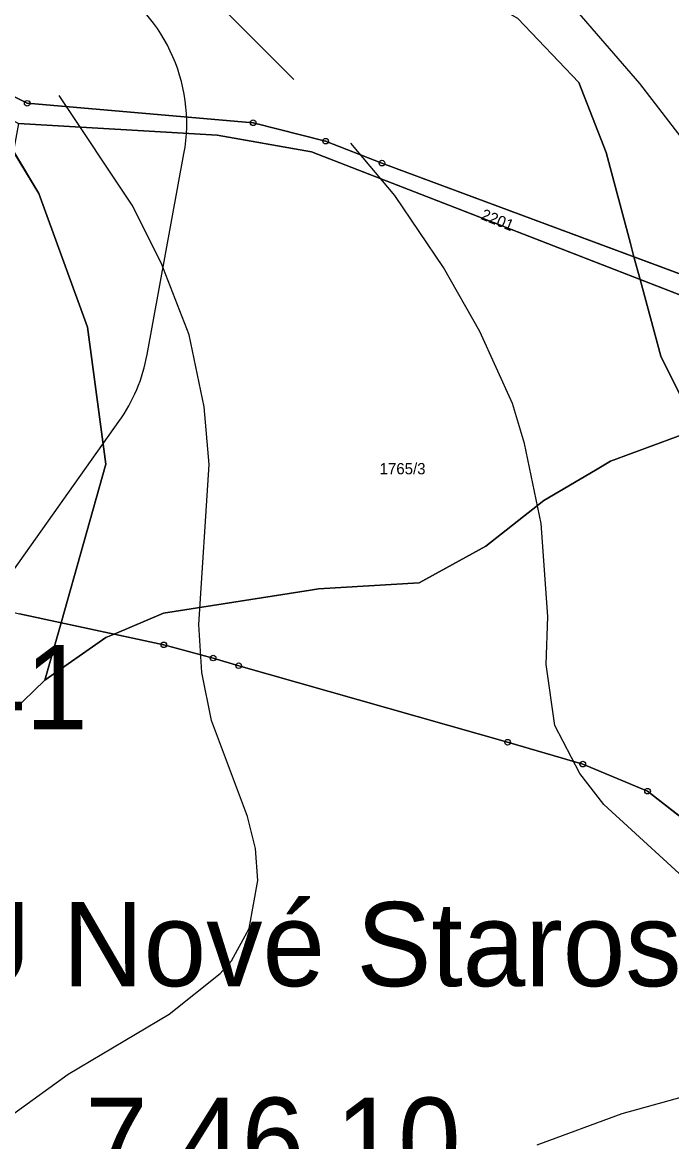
# Model space of a CAD drawing. Extents: x -706130 to -698555, y -971544 to -967260.
# Drawn here: x -703614.4 to -703498.7, y -970816.7 to -970617.2 of the extents above; entities that cross this region are included whole.
import ezdxf

# ---------------------------------------------------------------- set-up
doc = ezdxf.new("R2010")
doc.units = 0
for name, color, linetype in [('BPEJ hranice S', 7, 'Continuous'), ('BPEJ I-II trida ochrany S', 7, 'Continuous'), ('BPEJ kód', 7, 'Continuous'), ('KN_Hranice_parcel', 7, 'Continuous'), ('KN_Parcelni cisla', 7, 'Continuous'), ('KN_Polygon parcely', 7, 'Continuous'), ('KN_Popisy_pomistni nazvy', 7, 'Continuous'), ('KN_POZEMKY_14_OSTATNI PLOCHA', 7, 'Continuous'), ('KN_POZEMKY_2_ORNA PUDA', 7, 'Continuous'), ('KN_VYUZITI_17_ostatni plocha_ostatni komunikace', 7, 'Continuous'), ('KN_Značky bodu BP', 7, 'Continuous'), ('OP lesa 30 m', 7, 'Continuous'), ('Plochy verejnych prostranstvi - komunikace ostatni S', 7, 'Continuous'), ('Plochy zemědělské všeobecné CELEK S', 7, 'Continuous'), ('Regulační bloky v krajině S', 7, 'Continuous'), ('Regulační bloky zastavěné S', 7, 'Continuous'), ('VÝŠKOPIS_vrstevnice hlavní', 7, 'Continuous'), ('VÝŠKOPIS_vrstevnice zesílená', 7, 'Continuous')]:
    doc.layers.add(name, color=color, linetype=linetype)

msp = doc.modelspace()

# ---------------------------------------------------------------- linework, layer by layer
at = {"layer": 'BPEJ hranice S'}
for points in [[(-703526.07, -970616.48), (-703515.23, -970627.87), (-703510.35, -970640.34), (-703506.02, -970656.61), (-703505.38, -970658.95), (-703504.29, -970663), (-703500.6, -970676.67), (-703494.09, -970689.68), (-703509.54, -970695.38), (-703512.26, -970696.98), (-703521.46, -970702.42), (-703531.76, -970710.56), (-703543.69, -970717.07), (-703561.58, -970718.15), (-703563.04, -970718.38), (-703589.22, -970722.49), (-703598.05, -970726.21), (-703599.52, -970726.83), (-703610.36, -970734.42), (-703607.47, -970724.18), (-703599.52, -970695.92), (-703602.77, -970671.52), (-703611.44, -970647.66), (-703616.01, -970640.13)], [(-703494.09, -970689.68), (-703500.6, -970676.67), (-703504.29, -970663), (-703505.38, -970658.95), (-703506.02, -970656.61), (-703510.35, -970640.34), (-703515.23, -970627.87), (-703526.07, -970616.48)], [(-703494.09, -970689.68), (-703509.54, -970695.38), (-703512.26, -970696.98), (-703521.46, -970702.42), (-703531.76, -970710.56), (-703543.69, -970717.07), (-703561.58, -970718.15), (-703563.04, -970718.38), (-703589.22, -970722.49), (-703598.05, -970726.21), (-703599.52, -970726.83), (-703610.36, -970734.42), (-703626.08, -970749.6)]]:
    msp.add_lwpolyline(points, dxfattribs=at)
msp.add_lwpolyline([(-703610.36, -970734.42), (-703626.08, -970749.6), (-703638.54, -970765.32), (-703649.93, -970783.22), (-703656.97, -970794.61), (-703662.39, -970810.87), (-703676.48, -970802.2), (-703687.07, -970798.29), (-703690.06, -970797.95), (-703687.48, -970789.38), (-703686.27, -970785.33), (-703681.41, -970769.19), (-703664.61, -970713.33), (-703662.71, -970713.82), (-703661.78, -970710.7), (-703652.29, -970713.13), (-703624.44, -970674.38), (-703619.55, -970649.23), (-703617.35, -970637.9), (-703616.01, -970640.13), (-703611.44, -970647.66), (-703602.77, -970671.52), (-703599.52, -970695.92), (-703607.47, -970724.18)], close=True, dxfattribs=at)
at = {"layer": 'BPEJ I-II trida ochrany S'}
for p, q in [((-703629.23, -970623.8), (-703613.54, -970631.59)), ((-703510.35, -970640.34), (-703515.23, -970627.87)), ((-703613.54, -970631.59), (-703573.25, -970635.06)), ((-703579.7, -970637.28), (-703615.1, -970635.19)), ((-703573.25, -970635.06), (-703560.34, -970638.34)), ((-703562.88, -970640.25), (-703579.7, -970637.28)), ((-703560.34, -970638.34), (-703550.3, -970642.25)), ((-703504.29, -970663), (-703562.88, -970640.25)), ((-703506.02, -970656.61), (-703510.35, -970640.34)), ((-703550.3, -970642.25), (-703505.38, -970658.95)), ((-703505.38, -970658.95), (-703506.02, -970656.61)), ((-703505.38, -970658.95), (-703505.38, -970658.95)), ((-703602.77, -970671.52), (-703599.52, -970695.92)), ((-703599.52, -970695.92), (-703607.47, -970724.18)), ((-703521.46, -970702.42), (-703512.26, -970696.98)), ((-703512.26, -970696.98), (-703509.54, -970695.38)), ((-703531.76, -970710.56), (-703521.46, -970702.42)), ((-703607.47, -970724.18), (-703610.36, -970734.42)), ((-703610.36, -970734.42), (-703599.52, -970726.83)), ((-703599.52, -970726.83), (-703598.05, -970726.21)), ((-703598.05, -970726.21), (-703598.05, -970726.21))]:
    msp.add_line(p, q, dxfattribs=at)
for points in [[(-703515.23, -970627.87), (-703526.07, -970616.48), (-703549.92, -970602.92), (-703573.77, -970593.16), (-703604.12, -970585.57)], [(-703616, -970640.13), (-703611.44, -970647.66), (-703602.77, -970671.52)], [(-703500.6, -970676.67), (-703504.29, -970663), (-703504.29, -970663)], [(-703509.54, -970695.38), (-703494.09, -970689.68), (-703500.6, -970676.67)], [(-703563.04, -970718.38), (-703561.58, -970718.15), (-703543.69, -970717.07), (-703531.76, -970710.56)], [(-703598.05, -970726.21), (-703589.22, -970722.49), (-703563.04, -970718.38)]]:
    msp.add_lwpolyline(points, dxfattribs=at)
at = {"layer": 'KN_Hranice_parcel'}
msp.add_line((-703502.96, -970754.21), (-703437.55, -970805.26), dxfattribs=at)
for points in [[(-703663.27, -970620.32), (-703637.5, -970621.77), (-703629.23, -970623.8), (-703613.54, -970631.59), (-703573.25, -970635.06), (-703560.34, -970638.34), (-703550.3, -970642.25), (-703478.57, -970668.92)], [(-703463.09, -970679), (-703562.88, -970640.25), (-703579.7, -970637.28), (-703615.1, -970635.19)], [(-703614.93, -970722.57), (-703589.18, -970728.12), (-703580.39, -970730.48), (-703575.83, -970731.84), (-703527.9, -970745.48), (-703514.5, -970749.38), (-703502.96, -970754.21)]]:
    msp.add_lwpolyline(points, dxfattribs=at)
at = {"layer": 'KN_Polygon parcely'}
for points in [[(-703939.69, -970610.55), (-703996, -970622.02), (-703989.78, -970655.74), (-703975.44, -970677.14), (-703944.34, -970667.67), (-703937.82, -970665.9), (-703864.08, -970651.3), (-703845.42, -970648.65), (-703746.36, -970633.99), (-703712.67, -970617.96), (-703663.27, -970620.32), (-703637.5, -970621.77), (-703629.23, -970623.8), (-703613.54, -970631.59), (-703573.25, -970635.06), (-703560.34, -970638.34), (-703550.3, -970642.25), (-703478.57, -970668.92), (-703476.26, -970659.93), (-703472.33, -970642.48), (-703487.91, -970603.31)], [(-703634.1, -970919.81), (-703614.35, -970903.64), (-703588.47, -970877.49), (-703586.6, -970875.66), (-703564.05, -970855.26), (-703557.44, -970858.68), (-703555.18, -970837.49), (-703538.21, -970838.47), (-703452.93, -970843.37), (-703437.55, -970805.26), (-703502.96, -970754.21), (-703514.5, -970749.38), (-703527.9, -970745.48), (-703575.83, -970731.84), (-703580.39, -970730.48), (-703589.18, -970728.12), (-703614.93, -970722.57)]]:
    msp.add_lwpolyline(points, dxfattribs=at)
for points in [[(-703615.1, -970635.19), (-703579.7, -970637.28), (-703562.88, -970640.25), (-703463.09, -970679), (-703454.84, -970679.15), (-703407.35, -970679.31), (-703407.75, -970675.61), (-703461.8, -970675.15), (-703478.57, -970668.92), (-703550.3, -970642.25), (-703560.34, -970638.34), (-703573.25, -970635.06), (-703613.54, -970631.59), (-703629.23, -970623.8), (-703637.5, -970621.77), (-703663.27, -970620.32), (-703746.36, -970633.99), (-703743.32, -970636.82), (-703669.68, -970623.96), (-703660.69, -970624.97), (-703639.83, -970624.72), (-703629.81, -970627.16)], [(-703651.67, -970713.29), (-703614.93, -970722.57), (-703589.18, -970728.12), (-703580.39, -970730.48), (-703575.83, -970731.84), (-703527.9, -970745.48), (-703514.5, -970749.38), (-703502.96, -970754.21), (-703437.55, -970805.26), (-703420.82, -970762.06), (-703431.69, -970749.99), (-703449.15, -970738.4), (-703457.21, -970735.71), (-703457.47, -970732.88), (-703463.65, -970730.82), (-703470.07, -970718.76), (-703468.15, -970707.84), (-703463.09, -970679), (-703562.88, -970640.25), (-703579.7, -970637.28), (-703615.1, -970635.19), (-703621.65, -970670.96)]]:
    msp.add_lwpolyline(points, close=True, dxfattribs=at)
at = {"layer": 'KN_POZEMKY_14_OSTATNI PLOCHA'}
for p, q in [((-703629.23, -970623.8), (-703613.54, -970631.59)), ((-703613.54, -970631.59), (-703573.25, -970635.06)), ((-703579.7, -970637.28), (-703615.1, -970635.19)), ((-703573.25, -970635.06), (-703560.34, -970638.34)), ((-703562.88, -970640.25), (-703579.7, -970637.28)), ((-703560.34, -970638.34), (-703550.3, -970642.25)), ((-703463.09, -970679), (-703562.88, -970640.25)), ((-703550.3, -970642.25), (-703478.57, -970668.92))]:
    msp.add_line(p, q, dxfattribs=at)
at = {"layer": 'KN_POZEMKY_2_ORNA PUDA'}
for p, q in [((-703613.54, -970631.59), (-703629.23, -970623.8)), ((-703573.25, -970635.06), (-703613.54, -970631.59)), ((-703615.1, -970635.19), (-703579.7, -970637.28)), ((-703560.34, -970638.34), (-703573.25, -970635.06)), ((-703579.7, -970637.28), (-703562.88, -970640.25)), ((-703550.3, -970642.25), (-703560.34, -970638.34)), ((-703562.88, -970640.25), (-703463.09, -970679)), ((-703478.57, -970668.92), (-703550.3, -970642.25)), ((-703589.18, -970728.12), (-703614.93, -970722.57)), ((-703614.93, -970722.57), (-703589.18, -970728.12)), ((-703580.39, -970730.48), (-703589.18, -970728.12)), ((-703589.18, -970728.12), (-703580.39, -970730.48)), ((-703575.83, -970731.84), (-703580.39, -970730.48)), ((-703580.39, -970730.48), (-703575.83, -970731.84)), ((-703527.9, -970745.48), (-703575.83, -970731.84)), ((-703575.83, -970731.84), (-703527.9, -970745.48)), ((-703514.5, -970749.38), (-703527.9, -970745.48)), ((-703527.9, -970745.48), (-703514.5, -970749.38)), ((-703502.96, -970754.21), (-703514.5, -970749.38)), ((-703514.5, -970749.38), (-703502.96, -970754.21)), ((-703437.55, -970805.26), (-703502.96, -970754.21)), ((-703502.96, -970754.21), (-703437.55, -970805.26))]:
    msp.add_line(p, q, dxfattribs=at)
at = {"layer": 'KN_VYUZITI_17_ostatni plocha_ostatni komunikace'}
for p, q in [((-703629.23, -970623.8), (-703613.54, -970631.59)), ((-703613.54, -970631.59), (-703573.25, -970635.06)), ((-703579.7, -970637.28), (-703615.1, -970635.19)), ((-703573.25, -970635.06), (-703560.34, -970638.34)), ((-703562.88, -970640.25), (-703579.7, -970637.28)), ((-703560.34, -970638.34), (-703550.3, -970642.25)), ((-703463.09, -970679), (-703562.88, -970640.25)), ((-703550.3, -970642.25), (-703478.57, -970668.92))]:
    msp.add_line(p, q, dxfattribs=at)
at = {"layer": 'KN_Značky bodu BP'}
for centre, radius in [((-703613.54, -970631.59), 0.5), ((-703613.54, -970631.59), 0.0303), ((-703573.25, -970635.06), 0.5), ((-703573.25, -970635.06), 0.0303), ((-703560.34, -970638.34), 0.5), ((-703560.34, -970638.34), 0.0303), ((-703550.3, -970642.25), 0.5), ((-703550.3, -970642.25), 0.0303), ((-703589.18, -970728.12), 0.5), ((-703589.18, -970728.12), 0.0303), ((-703580.39, -970730.48), 0.5), ((-703580.39, -970730.48), 0.0303), ((-703575.83, -970731.84), 0.5), ((-703575.83, -970731.84), 0.0303), ((-703527.9, -970745.48), 0.5), ((-703527.9, -970745.48), 0.0303), ((-703514.5, -970749.38), 0.5), ((-703514.5, -970749.38), 0.0303), ((-703502.96, -970754.21), 0.5), ((-703502.96, -970754.21), 0.0303)]:
    msp.add_circle(centre, radius, dxfattribs=at)
at = {"layer": 'OP lesa 30 m'}
for p, q in [((-703592.14, -970676.36), (-703585.59, -970640.59)), ((-703627.2, -970730.64), (-703597.18, -970688.31))]:
    msp.add_line(p, q, dxfattribs=at)
for centre, start, end in [((-703615.1, -970635.19), 349.6233, 61.3704), ((-703621.65, -970670.96), 324.6561, 349.6233)]:
    msp.add_arc(centre, 30, start, end, dxfattribs=at)
at = {"layer": 'Plochy verejnych prostranstvi - komunikace ostatni S'}
for p, q in [((-703613.54, -970631.59), (-703629.23, -970623.8)), ((-703562.88, -970640.25), (-703463.09, -970679))]:
    msp.add_line(p, q, dxfattribs=at)
for points in [[(-703629.81, -970627.16), (-703615.1, -970635.19), (-703579.7, -970637.28), (-703562.88, -970640.25)], [(-703478.57, -970668.92), (-703550.3, -970642.25), (-703560.34, -970638.34), (-703573.25, -970635.06), (-703613.54, -970631.59)]]:
    msp.add_lwpolyline(points, dxfattribs=at)
at = {"layer": 'Plochy zemědělské všeobecné CELEK S'}
for p, q in [((-703629.23, -970623.8), (-703613.54, -970631.59)), ((-703613.54, -970631.59), (-703573.25, -970635.06)), ((-703579.7, -970637.28), (-703615.1, -970635.19)), ((-703573.25, -970635.06), (-703560.34, -970638.34)), ((-703562.88, -970640.25), (-703579.7, -970637.28)), ((-703560.34, -970638.34), (-703550.3, -970642.25)), ((-703463.09, -970679), (-703562.88, -970640.25)), ((-703550.3, -970642.25), (-703478.57, -970668.92))]:
    msp.add_line(p, q, dxfattribs=at)
at = {"layer": 'Regulační bloky v krajině S'}
for p, q in [((-703629.23, -970623.8), (-703613.54, -970631.59)), ((-703613.54, -970631.59), (-703573.25, -970635.06)), ((-703579.7, -970637.28), (-703615.1, -970635.19)), ((-703573.25, -970635.06), (-703560.34, -970638.34)), ((-703562.88, -970640.25), (-703579.7, -970637.28)), ((-703560.34, -970638.34), (-703550.3, -970642.25)), ((-703463.09, -970679), (-703562.88, -970640.25)), ((-703550.3, -970642.25), (-703478.57, -970668.92))]:
    msp.add_line(p, q, dxfattribs=at)
at = {"layer": 'Regulační bloky zastavěné S'}
for p, q in [((-703613.54, -970631.59), (-703629.23, -970623.8)), ((-703562.88, -970640.25), (-703463.09, -970679))]:
    msp.add_line(p, q, dxfattribs=at)
for points in [[(-703629.81, -970627.16), (-703615.1, -970635.19), (-703579.7, -970637.28), (-703562.88, -970640.25)], [(-703478.57, -970668.92), (-703550.3, -970642.25), (-703560.34, -970638.34), (-703573.25, -970635.06), (-703613.54, -970631.59)]]:
    msp.add_lwpolyline(points, dxfattribs=at)
at = {"layer": 'VÝŠKOPIS_vrstevnice hlavní'}
for points in [[(-703565.98, -970627.34), (-703581.39, -970611.93), (-703592.95, -970602.23), (-703634.3, -970580.95)], [(-703615.92, -970811.67), (-703606.22, -970804.68), (-703588.24, -970793.98), (-703579.11, -970786.7), (-703577.11, -970784.42), (-703573.97, -970778.71), (-703572.4, -970770.15), (-703572.83, -970764.45), (-703574.26, -970758.74), (-703580.68, -970741.62), (-703582.39, -970733.06), (-703582.96, -970724.5), (-703581.11, -970695.97), (-703581.96, -970685.69), (-703584.67, -970672.85), (-703589.67, -970660.01), (-703594.8, -970649.74), (-703607.85, -970630.18)], [(-703522.61, -970817.24), (-703507.49, -970811.67), (-703493.51, -970807.82), (-703490.08, -970805.68), (-703487.23, -970802.54), (-703484.95, -970796.69), (-703484.38, -970791.55), (-703484.66, -970787.13), (-703487.37, -970779.57), (-703493.08, -970772.72), (-703510.77, -970756.6), (-703515.05, -970751.04), (-703519.47, -970742.48), (-703521.04, -970731.63), (-703520.76, -970723.07), (-703521.9, -970706.52), (-703524.89, -970692.26), (-703527.03, -970685.12), (-703532.88, -970672.28), (-703539.3, -970660.87), (-703548.01, -970648.03), (-703555.83, -970638.71)]]:
    msp.add_lwpolyline(points, dxfattribs=at)
at = {"layer": 'VÝŠKOPIS_vrstevnice zesílená'}
msp.add_lwpolyline([(-703468.11, -970724.78), (-703469.4, -970719.08), (-703472.11, -970696.25), (-703474.67, -970684.84), (-703478.1, -970673.42), (-703482.52, -970662.01), (-703488.51, -970650.6), (-703495.79, -970639.18), (-703504.35, -970628.05), (-703522.47, -970607.08)], dxfattribs=at)

# ---------------------------------------------------------------- texts
at = {"layer": 'BPEJ kód'}
for s, p in [('7.31.41', (-703669.64, -970743.17)), ('7.46.10', (-703603.19, -970823.83))]:
    msp.add_text(s, height=15, dxfattribs=at).set_placement(p)
at = {"layer": 'KN_Parcelni cisla'}
msp.add_text('2201', height=2, rotation=338, dxfattribs=at).set_placement((-703532.82, -970652.19))
msp.add_text('1765/3', height=2, dxfattribs=at).set_placement((-703550.71, -970697.72))
at = {"layer": 'KN_Popisy_pomistni nazvy'}
msp.add_text('U Nové Starosti', height=15, dxfattribs=at).set_placement((-703627.32, -970788.97))

doc.saveas('drawing.dxf')
